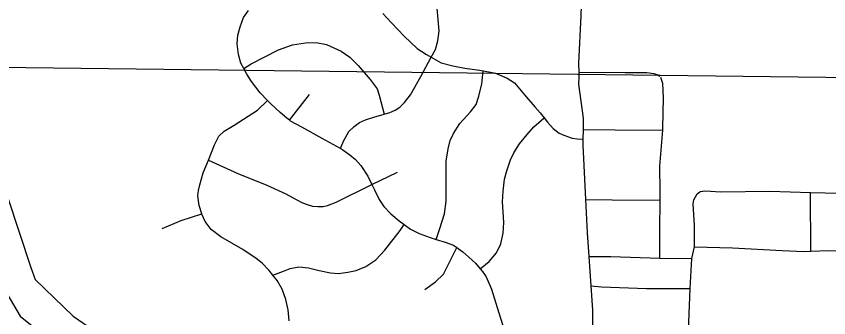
# Model space of a CAD drawing. Extents: x -157.2 to -99.3, y 12.2 to 46.2.
# Drawn here: x -151.444 to -150.579, y 37.119 to 37.44 of the extents above; entities that cross this region are included whole.
import ezdxf

# ---------------------------------------------------------------- set-up
doc = ezdxf.new("R2010")
doc.units = 0
for name, color, linetype in [('tdCoCityStreetMajor', 7, 'Continuous'), ('tdCoCityStreetMinor', 7, 'Continuous'), ('tdCoRRCL', 7, 'Continuous'), ('tdCoSectLine', 7, 'Continuous')]:
    doc.layers.add(name, color=color, linetype=linetype)

msp = doc.modelspace()

# ---------------------------------------------------------------- linework, layer by layer
at = {"layer": 'tdCoCityStreetMajor'}
for points in [[(-150.84472, 37.38065), (-150.84493, 37.39001), (-150.84268, 37.44046), (-150.84166, 37.46272), (-150.84125, 37.48171), (-150.84145, 37.49765), (-150.84191, 37.51142), (-150.84227, 37.52216), (-150.84391, 37.53482), (-150.84983, 37.57036), (-150.85192, 37.58375)], [(-150.81664, 37.08219), (-150.82207, 37.08991), (-150.82849, 37.10175), (-150.82997, 37.1094), (-150.83021, 37.1269), (-150.83192, 37.15278), (-150.83396, 37.18387), (-150.83564, 37.20927), (-150.83741, 37.24473), (-150.84032, 37.30274), (-150.84027, 37.30925), (-150.84018, 37.31943), (-150.84008, 37.33134), (-150.84501, 37.36784), (-150.84452, 37.3753), (-150.84472, 37.38061), (-150.84472, 37.38065)]]:
    msp.add_lwpolyline(points, dxfattribs=at)
at = {"layer": 'tdCoCityStreetMinor'}
for p, q in [((-150.84472, 37.38061), (-150.79585, 37.38024)), ((-150.75954, 37.37654), (-150.75877, 37.37589)), ((-151.15308, 37.32932), (-151.13176, 37.35681)), ((-150.59794, 37.18965), (-150.59836, 37.25231))]:
    msp.add_line(p, q, dxfattribs=at)
for points in [[(-151.09877, 37.29905), (-151.09535, 37.30705), (-151.08967, 37.31716), (-151.08425, 37.32259), (-151.07858, 37.32678), (-151.07216, 37.32974), (-151.06304, 37.3327), (-151.05209, 37.33576), (-151.04627, 37.33738), (-151.0406, 37.3401), (-151.03542, 37.3433), (-151.03073, 37.34823), (-151.02432, 37.35637), (-151.01323, 37.37585), (-151.00203, 37.39665), (-150.99769, 37.40471), (-150.99522, 37.41383), (-150.99374, 37.42468), (-150.99646, 37.45674), (-150.99917, 37.49398), (-150.99744, 37.50853), (-150.99572, 37.52431)], [(-151.09877, 37.29905), (-151.11828, 37.31001), (-151.13998, 37.32185), (-151.15182, 37.32826), (-151.15308, 37.32932), (-151.15582, 37.33163), (-151.16292, 37.33763), (-151.17278, 37.34675), (-151.17628, 37.35041), (-151.18412, 37.35859), (-151.1935, 37.37067), (-151.19843, 37.37857), (-151.20168, 37.38445), (-151.20484, 37.39016), (-151.20731, 37.39953), (-151.20854, 37.41062), (-151.2078, 37.42), (-151.20558, 37.42887), (-151.20188, 37.43874), (-151.1967, 37.44638)], [(-151.05367, 37.44318), (-151.04454, 37.43331), (-151.03098, 37.41876), (-151.01692, 37.40569), (-151.00706, 37.39953), (-151.00203, 37.39665), (-150.99152, 37.39065), (-150.97919, 37.38744), (-150.96637, 37.38498), (-150.95083, 37.38276), (-150.94685, 37.38208), (-150.94072, 37.38103), (-150.93357, 37.37931), (-150.92124, 37.37413), (-150.9136, 37.36919), (-150.90275, 37.35637), (-150.8919, 37.34355), (-150.88622, 37.33714), (-150.88205, 37.33192), (-150.87833, 37.32727), (-150.87217, 37.32037), (-150.866, 37.31543), (-150.86082, 37.31322), (-150.85219, 37.31026), (-150.84677, 37.30952), (-150.84027, 37.30925)], [(-151.20168, 37.38445), (-151.19374, 37.38942), (-151.16464, 37.40421), (-151.14985, 37.40964), (-151.13604, 37.41186), (-151.12445, 37.4121), (-151.11359, 37.40988), (-151.09781, 37.40298), (-151.08869, 37.39657), (-151.08006, 37.38769), (-151.06699, 37.37289), (-151.05983, 37.36278), (-151.05761, 37.35612), (-151.05209, 37.33576)], [(-150.99685, 37.20221), (-150.99325, 37.21285), (-150.98807, 37.22962), (-150.98635, 37.24293), (-150.9861, 37.26661), (-150.9861, 37.28584), (-150.98413, 37.29867), (-150.98191, 37.30754), (-150.97845, 37.31519), (-150.97155, 37.32579), (-150.96045, 37.33812), (-150.95429, 37.34626), (-150.95157, 37.35489), (-150.94837, 37.36796), (-150.94685, 37.38208)], [(-150.79585, 37.38024), (-150.78681, 37.38017), (-150.77275, 37.38017), (-150.76511, 37.37918), (-150.76092, 37.3777), (-150.75954, 37.37654)], [(-150.75894, 37.18239), (-150.75894, 37.21198), (-150.75856, 37.2441), (-150.75845, 37.25341), (-150.7587, 37.28029), (-150.75565, 37.31878), (-150.75549, 37.32074), (-150.755, 37.35329), (-150.75549, 37.36833), (-150.7577, 37.37497)], [(-151.1533, 37.11544), (-151.15453, 37.12703), (-151.15675, 37.13837), (-151.16094, 37.14922), (-151.16612, 37.15859), (-151.17059, 37.16408), (-151.17475, 37.1692), (-151.18215, 37.17709), (-151.18856, 37.18202), (-151.20262, 37.19164), (-151.22605, 37.20495), (-151.2364, 37.21285), (-151.24257, 37.22123), (-151.24627, 37.22912), (-151.24643, 37.22968), (-151.24898, 37.23849), (-151.25046, 37.24885), (-151.24997, 37.25452), (-151.24849, 37.26044), (-151.24479, 37.27326), (-151.23935, 37.2867), (-151.23271, 37.3031), (-151.22802, 37.31248), (-151.22259, 37.31765), (-151.21199, 37.32407), (-151.18708, 37.3401), (-151.17628, 37.35041)], [(-150.94996, 37.17076), (-150.94048, 37.17857), (-150.93259, 37.18794), (-150.9279, 37.19756), (-150.92543, 37.2089), (-150.92494, 37.22024), (-150.92617, 37.24244), (-150.92543, 37.25378), (-150.9242, 37.26661), (-150.92173, 37.27548), (-150.91779, 37.28707), (-150.91434, 37.29447), (-150.90817, 37.30409), (-150.90003, 37.3142), (-150.89288, 37.32234), (-150.88205, 37.33192)], [(-150.84018, 37.31943), (-150.80629, 37.31901), (-150.75565, 37.31878)], [(-151.09877, 37.29905), (-151.09633, 37.29768), (-151.08869, 37.29225), (-151.08277, 37.28732), (-151.0771, 37.28116), (-151.06945, 37.26957), (-151.06528, 37.26092), (-151.06255, 37.25526), (-151.05737, 37.24466), (-151.05244, 37.23751), (-151.04504, 37.22962), (-151.03616, 37.22197), (-151.03082, 37.21805), (-151.02408, 37.21309), (-151.01495, 37.20865), (-151.00336, 37.20421), (-150.99685, 37.20221), (-150.98733, 37.19928), (-150.97845, 37.19608), (-150.97485, 37.19367), (-150.97328, 37.19262), (-150.96834, 37.18893), (-150.96218, 37.1835), (-150.95503, 37.17684), (-150.94996, 37.17076), (-150.94763, 37.16796), (-150.94368, 37.16229), (-150.93801, 37.14922), (-150.93185, 37.12974), (-150.9242, 37.10483)], [(-151.23935, 37.2867), (-151.20813, 37.27254), (-151.17724, 37.25996), (-151.15672, 37.25069), (-151.1459, 37.24495), (-151.13906, 37.24142), (-151.13421, 37.23965), (-151.12836, 37.23767), (-151.12284, 37.23734), (-151.11721, 37.23734), (-151.11247, 37.23855), (-151.1032, 37.24197), (-151.06528, 37.26092), (-151.03816, 37.274)], [(-150.72816, 37.10495), (-150.72647, 37.15009), (-150.72462, 37.18184), (-150.72196, 37.19451), (-150.72195, 37.21716), (-150.72343, 37.2401), (-150.72269, 37.24429), (-150.71899, 37.2507), (-150.71631, 37.25281), (-150.71554, 37.25341), (-150.71326, 37.25374)], [(-150.71295, 37.25378), (-150.71036, 37.25415), (-150.69384, 37.25292), (-150.64156, 37.25366), (-150.59836, 37.25231)], [(-150.59836, 37.25231), (-150.53587, 37.25097), (-150.47048, 37.25106)], [(-150.83741, 37.24473), (-150.8095, 37.24429), (-150.75856, 37.2441)], [(-151.2884, 37.21402), (-151.26843, 37.22241), (-151.24643, 37.22968)], [(-151.17059, 37.16408), (-151.15922, 37.16846), (-151.15231, 37.17117), (-151.14319, 37.1729), (-151.13283, 37.17191), (-151.12124, 37.16895), (-151.1094, 37.16648), (-151.10077, 37.16599), (-151.09091, 37.16722), (-151.08203, 37.16895), (-151.07167, 37.17339), (-151.06107, 37.18054), (-151.05145, 37.19065), (-151.03517, 37.21161), (-151.03082, 37.21805)], [(-151.00903, 37.14873), (-150.99744, 37.15687), (-150.98906, 37.16525), (-150.97485, 37.19367)], [(-150.72196, 37.19451), (-150.68151, 37.19324), (-150.62849, 37.19028), (-150.60555, 37.1893), (-150.59794, 37.18965), (-150.57917, 37.19053), (-150.53708, 37.18978)], [(-150.83396, 37.18387), (-150.81098, 37.18387), (-150.75894, 37.18239), (-150.72462, 37.18184)], [(-150.83192, 37.15278), (-150.82084, 37.15181), (-150.773, 37.15009), (-150.75179, 37.15009), (-150.72647, 37.15009)]]:
    msp.add_lwpolyline(points, dxfattribs=at)
at = {"layer": 'tdCoRRCL'}
for points in [[(-151.57038, 37.42564), (-151.50207, 37.39511), (-151.42816, 37.17217)], [(-151.47912, 37.18686), (-151.43954, 37.12028), (-151.27636, 36.98904), (-151.22723, 36.96719), (-151.20425, 36.94915), (-151.0472, 36.87976), (-150.99436, 36.86359), (-150.95673, 36.86237), (-150.89425, 36.82854), (-150.62396, 36.75454), (-150.55316, 36.74061), (-150.48773, 36.72973), (-150.22498, 36.67803), (-150.05197, 36.65808), (-149.97131, 36.66426), (-149.90529, 36.67307), (-149.64244, 36.78175), (-149.54629, 36.80975), (-149.33672, 36.8266), (-149.26357, 36.81371), (-149.25564, 36.81485)], [(-151.42816, 37.17217), (-151.4236, 37.15952), (-151.38342, 37.12028), (-151.24848, 37.02771), (-151.09613, 36.941), (-151.05804, 36.93109), (-150.93219, 36.88295), (-150.87038, 36.86731), (-150.84896, 36.8546), (-150.84079, 36.85383), (-150.64409, 36.79324), (-150.57342, 36.77839), (-150.47089, 36.76145), (-150.42614, 36.75729), (-150.38255, 36.7463), (-150.31684, 36.73208), (-150.13122, 36.70924), (-150.06701, 36.70295), (-149.92704, 36.71392), (-149.92172, 36.71533), (-149.87966, 36.73264), (-149.84574, 36.74703), (-149.62424, 36.8367)]]:
    msp.add_lwpolyline(points, dxfattribs=at)
at = {"layer": 'tdCoSectLine'}
msp.add_lwpolyline([(-151.4636, 37.38597), (-150.46478, 37.37383)], dxfattribs=at)

doc.saveas('drawing.dxf')
